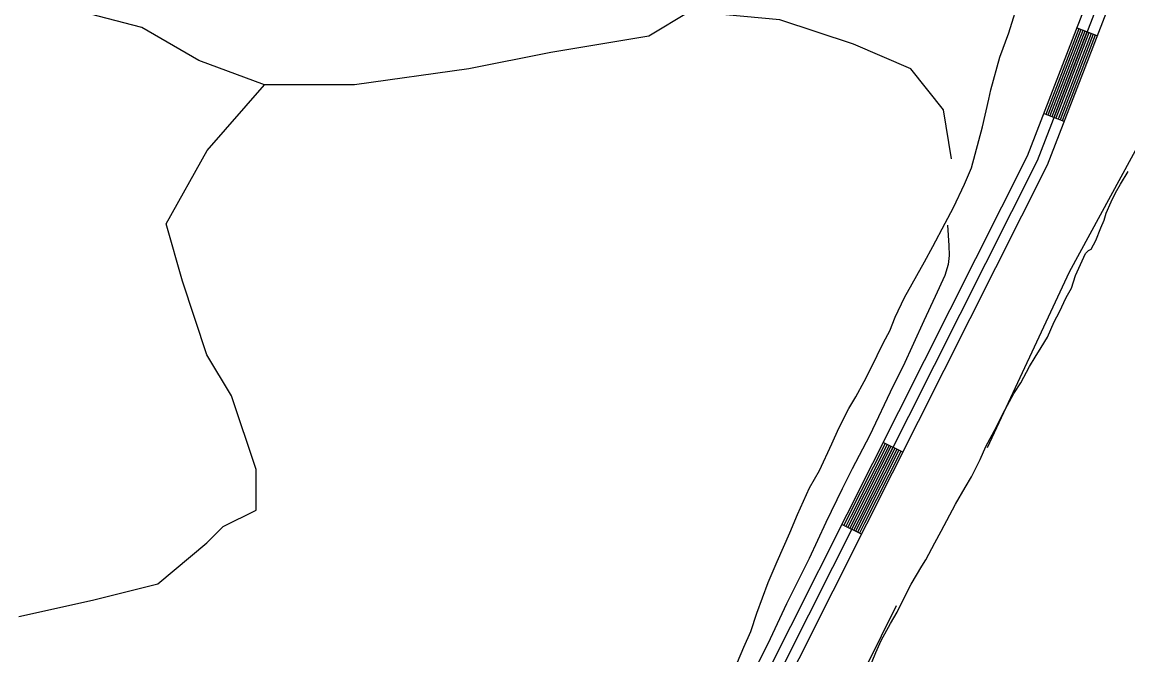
# Model space of a CAD drawing. Extents: x 3245246 to 3283090, y 806824 to 832173.
# Drawn here: x 3278385 to 3279890, y 813433 to 814295 of the extents above; entities that cross this region are included whole.
import ezdxf

# ---------------------------------------------------------------- set-up
doc = ezdxf.new("R2010")
doc.units = 0
for name, color, linetype in [('V-ROAD-CNTR', 7, 'Continuous'), ('V-SITE-VEGE', 7, 'Continuous'), ('V-TOPO-SHOR', 7, 'Continuous')]:
    doc.layers.add(name, color=color, linetype=linetype)

msp = doc.modelspace()

# ---------------------------------------------------------------- linework, layer by layer
at = {"layer": 'V-ROAD-CNTR'}
for p, q in [((3279848.7, 814275.8), (3279820.7, 814286.6)), ((3279803.8, 814159.1), (3279775.8, 814169.9)), ((3279584, 813708.7), (3279557.2, 813722.1)), ((3279527.8, 813597), (3279501, 813610.5))]:
    msp.add_line(p, q, dxfattribs=at)
for points in [[(3279838.7, 814333.2), (3279753.4, 814111.9), (3279508, 813624.2), (3279277.9, 813166.5), (3279087.4, 812799.9), (3278986.8, 812592.4), (3278886.5, 812383.1), (3278814.5, 812253.2), (3278788.7, 812211)], [(3279852.7, 814327.8), (3279767.1, 814105.8), (3279521.4, 813617.5), (3279291.2, 813159.6), (3279100.8, 812793.2), (3279000.3, 812585.9), (3278899.8, 812376.3), (3278827.4, 812245.6), (3278801.5, 812203.1)], [(3279866.7, 814322.4), (3279780.8, 814099.7), (3279534.8, 813610.7), (3279304.6, 813152.8), (3279114.2, 812786.5), (3279091, 812738.6)], [(3279823.5, 814285.5), (3279778.6, 814168.8)], [(3279826.3, 814284.4), (3279781.4, 814167.8)], [(3279829.1, 814283.3), (3279784.2, 814166.7)], [(3279831.9, 814282.2), (3279787, 814165.6)], [(3279834.7, 814281.2), (3279789.8, 814164.5)], [(3279837.5, 814280.1), (3279792.6, 814163.5)], [(3279840.3, 814279), (3279795.4, 814162.4)], [(3279843.1, 814277.9), (3279798.2, 814161.3)], [(3279845.9, 814276.8), (3279801, 814160.2)], [(3279559.9, 813720.8), (3279510.6, 813622.9), (3279503.7, 813609.1)], [(3279562.6, 813719.4), (3279513.3, 813621.5), (3279506.4, 813607.8)], [(3279565.3, 813718.1), (3279516, 813620.2), (3279509.1, 813606.4)], [(3279568, 813716.8), (3279518.7, 813618.8), (3279511.8, 813605.1)], [(3279570.6, 813715.4), (3279521.4, 813617.5), (3279514.4, 813603.7)], [(3279573.3, 813714.1), (3279524, 813616.1), (3279517.1, 813602.4)], [(3279576, 813712.7), (3279526.7, 813614.8), (3279519.8, 813601)], [(3279578.7, 813711.4), (3279529.4, 813613.4), (3279522.5, 813599.7)], [(3279581.4, 813710), (3279532.1, 813612.1), (3279525.2, 813598.4)]]:
    msp.add_lwpolyline(points, dxfattribs=at)
at = {"layer": 'V-SITE-VEGE'}
for p, q in [((3279728.4, 814280), (3279744.6, 814331.9)), ((3279716.1, 814247), (3279728.4, 814280)), ((3279704, 814202.2), (3279716.1, 814247)), ((3279701.4, 814189.6), (3279704, 814202.2)), ((3279692.5, 814151.8), (3279701.4, 814189.6)), ((3279677.8, 814096.1), (3279692.5, 814151.8)), ((3279668.1, 814073.9), (3279677.8, 814096.1)), ((3279880.3, 814074), (3279891, 814091.2)), ((3279653.2, 814042), (3279668.1, 814073.9)), ((3279873.7, 814061.9), (3279880.3, 814074)), ((3279867.7, 814049.9), (3279873.7, 814061.9)), ((3279641.8, 814020.8), (3279653.2, 814042)), ((3279861, 814034.4), (3279867.7, 814049.9)), ((3279858, 814024.6), (3279861, 814034.4)), ((3279625, 813989.1), (3279641.8, 814020.8)), ((3279847, 813997), (3279853.7, 814014.2)), ((3279853.7, 814014.2), (3279858, 814024.6)), ((3279840.5, 813985.5), (3279847, 813997)), ((3279613.6, 813967.9), (3279625, 813989.1)), ((3279832.8, 813979.3), (3279837, 813983.3)), ((3279837, 813983.3), (3279840.5, 813985.5)), ((3279586.6, 813919.4), (3279613.6, 813967.9)), ((3279819, 813949.4), (3279832.8, 813979.3)), ((3279813.5, 813932.2), (3279819, 813949.4)), ((3279806.3, 813919.6), (3279813.5, 813932.2)), ((3279573.9, 813892.9), (3279586.6, 813919.4)), ((3279797.2, 813900), (3279806.3, 813919.6)), ((3279566.3, 813874.2), (3279573.9, 813892.9)), ((3279790.1, 813886.3), (3279797.2, 813900)), ((3279781, 813865.6), (3279790.1, 813886.3)), ((3279557.9, 813858.3), (3279566.3, 813874.2)), ((3279772.6, 813851.3), (3279781, 813865.6)), ((3279549.4, 813840.6), (3279557.9, 813858.3)), ((3279764.3, 813838.1), (3279772.6, 813851.3)), ((3279538.9, 813819.4), (3279549.4, 813840.6)), ((3279756.5, 813825.5), (3279764.3, 813838.1)), ((3279531.5, 813805.2), (3279538.9, 813819.4)), ((3279744.6, 813803.1), (3279756.5, 813825.5)), ((3279520.1, 813784.1), (3279531.5, 813805.2)), ((3279735, 813788.8), (3279744.6, 813803.1)), ((3279720.7, 813761.9), (3279735, 813788.8)), ((3279510.8, 813768.2), (3279520.1, 813784.1)), ((3279497.2, 813741.7), (3279510.8, 813768.2)), ((3279711.6, 813743.5), (3279720.7, 813761.9)), ((3279487.5, 813720.4), (3279497.2, 813741.7)), ((3279697.3, 813716.6), (3279711.6, 813743.5)), ((3279470.5, 813684.1), (3279487.5, 813720.4)), ((3279689.4, 813698.8), (3279697.3, 813716.6)), ((3279677.4, 813675.2), (3279689.4, 813698.8)), ((3279457.1, 813660.3), (3279470.5, 813684.1)), ((3279669.1, 813660.9), (3279677.4, 813675.2)), ((3279440.9, 813624), (3279457.1, 813660.3)), ((3279655.9, 813638), (3279669.1, 813660.9)), ((3279636.1, 813601.3), (3279655.9, 813638)), ((3279430.2, 813599.1), (3279440.9, 813624)), ((3279412.9, 813560), (3279430.2, 813599.1)), ((3279627.7, 813585.2), (3279636.1, 813601.3)), ((3279615.2, 813562.3), (3279627.7, 813585.2)), ((3279401, 813531.6), (3279412.9, 813560)), ((3279609.8, 813553.7), (3279615.2, 813562.3)), ((3279595.5, 813529.1), (3279609.8, 813553.7)), ((3279385.4, 813489.7), (3279401, 813531.6)), ((3279587.7, 813514.1), (3279595.5, 813529.1)), ((3279576.3, 813491.2), (3279587.7, 813514.1)), ((3279377.4, 813464.6), (3279385.4, 813489.7)), ((3279567.3, 813475.7), (3279576.3, 813491.2)), ((3279554.7, 813452.2), (3279567.3, 813475.7)), ((3279367.8, 813443.4), (3279377.4, 813464.6)), ((3279359.1, 813422.9), (3279367.8, 813443.4)), ((3279547.5, 813436.1), (3279554.7, 813452.2)), ((3279537.2, 813411.4), (3279547.5, 813436.1))]:
    msp.add_line(p, q, dxfattribs=at)
at = {"layer": 'V-TOPO-SHOR'}
for points in [[(3279978.4, 814867.3), (3280030.2, 814659.9), (3280042.1, 814520.4), (3280042, 814440.6), (3280010.1, 814321), (3279810.5, 813954.2), (3279698.8, 813715)], [(3279650.5, 814108.3), (3279639.4, 814175.1), (3279594.9, 814230.8), (3279516.9, 814264.3), (3279416.7, 814297.7), (3279294.2, 814308.9), (3279238.5, 814275.5), (3279104.9, 814253.3), (3278993.5, 814231.1), (3278837.6, 814208.9), (3278715.1, 814208.9), (3278626, 814242.4), (3278548, 814287), (3278336.5, 814342.7)], [(3278380.6, 813485.2), (3278480.9, 813507.4), (3278570, 813529.6), (3278636.8, 813585.3), (3278659.1, 813607.6), (3278703.7, 813629.8), (3278703.7, 813685.5), (3278670.3, 813785.8), (3278636.9, 813841.5), (3278603.6, 813941.7), (3278581.3, 814019.7), (3278637.1, 814119.9), (3278715.1, 814208.9)], [(3279644.9, 814018.1), (3279646.7, 813990.1), (3279647.2, 813976.5), (3279646, 813964.3), (3279641.5, 813949.6), (3279628.1, 813920.7), (3279612.6, 813887.7), (3279584.6, 813826.2), (3279570.8, 813799.4), (3279538.8, 813731.1), (3279515.1, 813686.4), (3279501.7, 813659), (3279479.5, 813613.3), (3279456.4, 813564.3), (3279425.9, 813502.4), (3279400.2, 813447.9), (3279375.4, 813398.7)], [(3279575.1, 813499.7), (3279247.8, 812837.9), (3279243.8, 812778.1), (3279263.7, 812754.2), (3279311.5, 812710.3), (3279371.4, 812706.3), (3279399.3, 812694.3), (3279435.1, 812630.5), (3279443.1, 812582.6), (3279467, 812486.9), (3279522.7, 812279.5)]]:
    msp.add_lwpolyline(points, dxfattribs=at)

doc.saveas('drawing.dxf')
